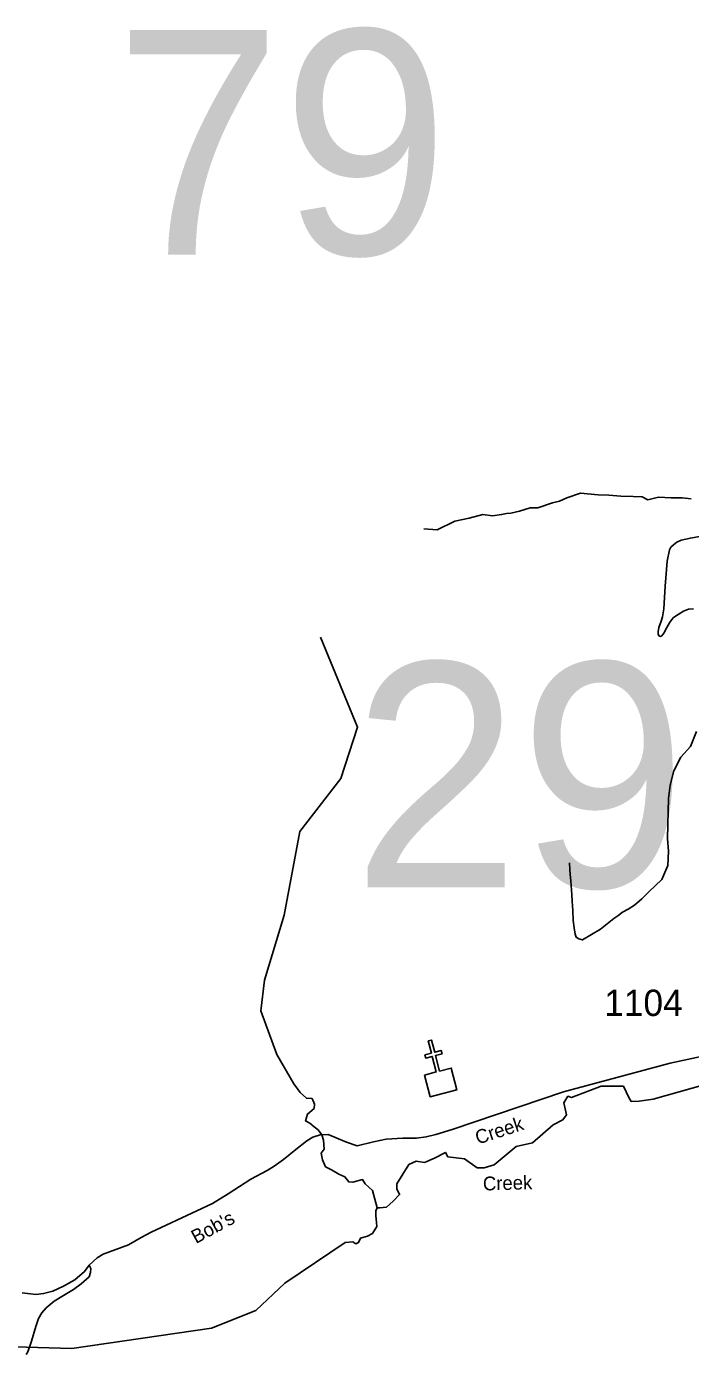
# Model space of a CAD drawing. Extents: x 884530 to 1028605, y 526725 to 653634.
# Drawn here: x 964663 to 967812, y 539668 to 545968 of the extents above; entities that cross this region are included whole.
import ezdxf

# ---------------------------------------------------------------- set-up
doc = ezdxf.new("R2010")
doc.units = 0
for name, color, linetype in [('Exist Cultural Church CELL', 7, 'Continuous'), ('Exist Hydrographic Creek Single Shore', 7, 'Continuous'), ('Exist Hydrographic Creek Single Shore Label', 7, 'Continuous'), ('Exist Road Non-System Type 51', 7, 'Continuous'), ('Exist Road Secondary Structure Standard Bridge Number Label', 7, 'Continuous'), ('Exist Road Secondary Type 51 Attributed', 7, 'Continuous'), ('Exist Road Secondary Type 51 Label', 7, 'Continuous'), ('Exist Road Secondary Type 51 Number Label', 7, 'Continuous')]:
    doc.layers.add(name, color=color, linetype=linetype)

msp = doc.modelspace()

# ---------------------------------------------------------------- linework, layer by layer
at = {"layer": 'Exist Cultural Church CELL'}
msp.add_lwpolyline([(966551.1, 540993.8), (966606.2, 541008.2), (966587.2, 541081.9), (966556.2, 541073.9), (966552.3, 541089.4), (966583.2, 541097.4), (966568.2, 541155.6), (966583.7, 541159.6), (966598.8, 541101.4), (966629.7, 541109.3), (966633.7, 541093.9), (966602.7, 541085.9), (966621.8, 541012.2), (966677.6, 541026.4), (966704.2, 540923.4), (966577.7, 540890.8)], close=True, dxfattribs=at)
at = {"layer": 'Exist Hydrographic Creek Single Shore'}
for points in [[(967814.5, 543726.6), (967772.4, 543731.8), (967720.4, 543731.4), (967660.3, 543735.1), (967609.7, 543722.6), (967582.2, 543737.4), (967540.1, 543738.6), (967482, 543740.3), (967424, 543744), (967373.9, 543745.5), (967289.9, 543754), (967225.1, 543731.8), (967190.5, 543716.8), (967158.1, 543707.7), (967087.3, 543683.7), (967051.2, 543684.7), (967000.5, 543668.2), (966960.1, 543659.4), (966940.1, 543657.9), (966915.8, 543652.6), (966873.5, 543645.9), (966827.7, 543653.2), (966762.9, 543635.1), (966694.3, 543621), (966610.8, 543579.4), (966546.8, 543585.2)], [(966326.4, 540363.9), (966303.6, 540446.3), (966268.7, 540477.5), (966256.7, 540498), (966211, 540486), (966190.9, 540486.7), (966173.2, 540511.5), (966144.2, 540523.5), (966109.2, 540543.7), (966081.6, 540558.5), (966066.7, 540591.8), (966061.1, 540622.8), (966075.2, 540642.1), (966070.9, 540684.5), (966063.2, 540710), (966046.2, 540733.4), (966027.1, 540747.5), (966006.2, 540764.9), (965986.4, 540776.2), (965995.6, 540808.1), (966026.7, 540835), (966028.8, 540856.2), (966017.5, 540883.1), (965990.6, 540883.8), (965960.9, 540910.7), (965930.5, 540951.8), (965849.5, 541090.5), (965774.5, 541297.8), (965792.2, 541443.4), (965884.7, 541752.3), (965959.7, 542149.3), (966153.7, 542400.8), (966233.1, 542643.5), (966056.7, 543071.4)], [(966326.4, 540363.9), (966339.2, 540363.9), (966370.3, 540366.7), (966401.4, 540395), (966432.6, 540426.2), (966419.8, 540453.1), (966419.1, 540477.2), (966476.4, 540569.2), (966510.4, 540584.7), (966550, 540579.1), (966597.5, 540599.6), (966649.8, 540626.5), (966661.6, 540605.2), (966740.4, 540596.8), (966799.9, 540552.9), (966833.8, 540552.9), (966880.5, 540568.4), (966986, 540654.1), (967062.4, 540672.5), (967161.5, 540757.4), (967206.8, 540781.5), (967223.8, 540805.6), (967211.9, 540861.1), (967230.8, 540893.4), (967248.1, 540887.5), (967388.3, 540940.5), (967494.1, 540941.5), (967519.6, 540887.7), (967530.9, 540867.9), (967569.1, 540869.9), (967635.2, 540878.7), (967943.8, 540966.9)], [(964446, 539709.1), (964878.1, 539695.9), (965539.6, 539792.8), (965750.9, 539877.2), (965888.9, 540005.7), (966173.9, 540198.6), (966210, 540202.1), (966224.2, 540192.9), (966237.6, 540198.6), (966247.5, 540219.8), (966280.8, 540229.7), (966303.4, 540241.8), (966324.6, 540275), (966323.2, 540294.1), (966319, 540327.4), (966319, 540348.7), (966326.4, 540363.9)]]:
    msp.add_lwpolyline(points, dxfattribs=at)
at = {"layer": 'Exist Road Non-System Type 51'}
for points in [[(967854.7, 543548.7), (967811.6, 543540.6), (967767.1, 543530.9), (967746.5, 543521.3), (967731.3, 543508.8), (967719.4, 543497.4), (967712.1, 543485.9), (967701.7, 543431.5), (967691.7, 543313), (967685.3, 543204.6), (967679.4, 543167.9), (967673.1, 543146.6), (967662.4, 543116.7), (967658.5, 543096.7), (967658.8, 543087.3), (967662.4, 543077.6), (967669.3, 543074.5), (967675.3, 543076.9), (967685.3, 543089.2), (967699.4, 543116.9), (967713, 543138.2), (967723.8, 543154.4), (967732, 543163.4), (967754.3, 543178.7), (967779.4, 543194.9), (967802.7, 543204), (967826.5, 543205.3)], [(967841, 542623.9), (967811.6, 542551.6), (967766.7, 542501.5), (967732.5, 542436.3), (967715.1, 542368.6), (967708, 542306.3), (967705.6, 542244), (967703.8, 542180), (967703.7, 542115.4), (967708, 542054.9), (967704.9, 541987.8), (967675.3, 541921), (967614.6, 541863.3), (967581.6, 541829), (967546.1, 541800.2), (967515.9, 541780.3), (967490, 541766.9), (967467.1, 541749.2), (967448.6, 541736.7), (967385.1, 541686.4), (967299.4, 541634.7), (967282.4, 541639.1), (967270.6, 541647.2), (967264.6, 541662), (967260.2, 541692.3), (967255.8, 541726.3), (967253.5, 541774.4), (967250.7, 541818.7), (967249.1, 541849), (967245.4, 541892.6), (967243.9, 541915.5), (967241.7, 541944.3), (967239.6, 541969.4), (967238.4, 542001.1)], [(964961, 540091.6), (964967.8, 540075.8), (964966.9, 540056.3), (964960.2, 540036.8), (964922.9, 540002.9), (964886.4, 539976.6), (964838, 539947.8), (964793.9, 539920.6), (964756.6, 539889.3), (964735.4, 539865.5), (964720.1, 539838.3), (964706.6, 539801), (964686.2, 539730.6), (964669.3, 539680.6), (964660.8, 539668.2)]]:
    msp.add_lwpolyline(points, dxfattribs=at)
at = {"layer": 'Exist Road Secondary Type 51 Attributed'}
msp.add_lwpolyline([(967980.2, 541107.3), (967715.9, 541050.6), (967209.6, 540913.5), (966681.7, 540735.5), (966603.8, 540711.4), (966559.2, 540700.1), (966512.2, 540694.1), (966447.8, 540693.4), (966368.5, 540689.1), (966308, 540676), (966230.5, 540657.3), (966180.2, 540675.8), (966092.9, 540712.1), (966055.4, 540710), (966021, 540698.3), (965992.7, 540681.4), (965941.1, 540640.3), (965882, 540592.5), (965837.4, 540561.4), (965804.5, 540540.5), (965727.3, 540499.2), (965619.5, 540430.7), (965545.1, 540383.7), (965470.8, 540349.6), (965253.6, 540248.5), (965207.6, 540223.7), (965146.7, 540188.3), (965026.2, 540143.1), (964998.6, 540127.2), (964961, 540091.6), (964938.5, 540061.2), (964891.7, 540022.7), (964838.2, 539991.8), (964788.5, 539967.9), (964744.2, 539957.1), (964706.6, 539952.9), (964642.3, 539960.4)], dxfattribs=at)

# ---------------------------------------------------------------- texts
at = {"layer": 'Exist Hydrographic Creek Single Shore Label'}
msp.add_text('Creek', height=65.62, rotation=1.49697, dxfattribs=at).set_placement((966828.3, 540445.8))
msp.add_text('Creek', height=65.62, rotation=1.49697, dxfattribs=at).set_placement((966828.3, 540445.8))
at = {"layer": 'Exist Road Secondary Structure Standard Bridge Number Label'}
for s, p in [('79', (965080.6, 544885.4)), ('29', (966208.7, 541884.2))]:
    msp.add_text(s, height=1066.27, dxfattribs=at).set_placement(p)
at = {"layer": 'Exist Road Secondary Type 51 Label'}
for s, rotation, p in [('Creek', 18.03863, (966803.6, 540663.3)), ("Bob's", 28.52689, (965466.7, 540191.5))]:
    msp.add_text(s, height=65.62, rotation=rotation, dxfattribs=at).set_placement(p)
at = {"layer": 'Exist Road Secondary Type 51 Number Label'}
msp.add_text('1104', height=125, dxfattribs=at).set_placement((967403, 541273.7))

doc.saveas('drawing.dxf')
